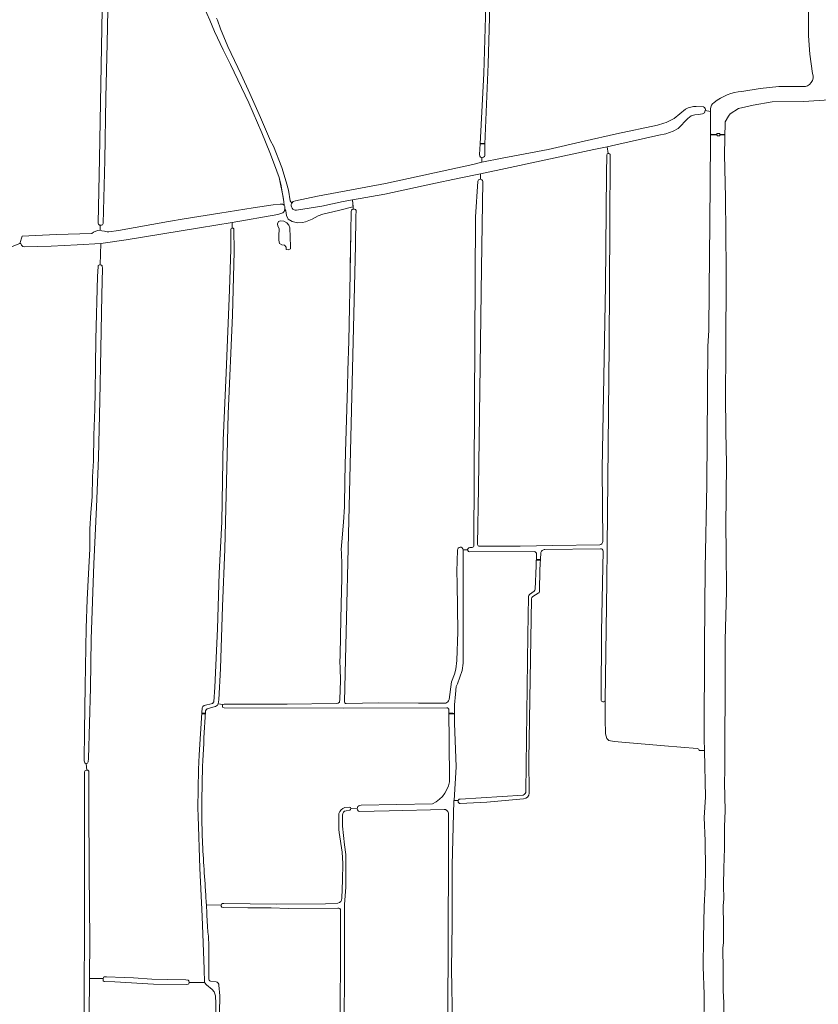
# Model space of a CAD drawing. Header units: metres. Extents: x 209813 to 223847, y 571801 to 587119.
# Tile 660 of 746: x 219237 to 219827, y 584009 to 584737. Entities that reach past the tile are written whole.
import ezdxf

# ---------------------------------------------------------------- set-up
doc = ezdxf.new("R2010")
doc.units = ezdxf.units.M
for name, color, linetype, lineweight in [('B-RO-GR-GRAS-GV', 8, 'Continuous', 0), ('B-RO-KW-KUNSTWERK_STUW-GV', 8, 'Continuous', 0), ('B-RO-VH-ONVERHARD-GV', 8, 'Continuous', 0)]:
    doc.layers.add(name, color=color, linetype=linetype, lineweight=lineweight)

msp = doc.modelspace()

# ---------------------------------------------------------------- linework, layer by layer
at = {"layer": 'B-RO-GR-GRAS-GV', "flags": 128}
for points in [[(219295.121, 584586.159), (219296.12, 584633.979), (219298.972, 584798.947), (219300.217, 584821.214)], [(219822.832, 584696.833), (219820.829, 584711.122), (219819.831, 584724.651), (219819.785, 584742.062), (219820.455, 584752.079), (219822.974, 584775.04), (219826.37, 584806.463), (219822.299, 584806.436)], [(219577.405, 584644.953), (219579.912, 584696.878), (219582.121, 584764.042), (219582.203, 584770.51), (219582.439, 584781.886)], [(219585.423, 584781.86), (219583.323, 584703.782), (219580.797, 584644.732), (219580.837, 584636.291), (219580.572, 584635.55), (219579.831, 584635.073), (219578.628, 584634.808)], [(219302.707, 584768.686), (219301.755, 584719.076), (219300.802, 584679.15), (219299.929, 584632.795), (219298.818, 584586.043), (219298.421, 584585.012), (219297.627, 584584.694), (219296.7, 584584.76)], [(219296.637, 584581.018), (219297.786, 584580.567), (219299.691, 584580.408), (219301.755, 584579.932), (219303.025, 584579.773), (219310.168, 584580.805), (219347.157, 584587.552), (219358.587, 584589.457), (219385.019, 584593.743), (219409.546, 584597.632), (219424.389, 584599.934), (219429.628, 584600.41), (219431.374, 584600.252), (219432.486, 584599.617), (219432.327, 584601.998), (219430.301, 584613.901), (219428.952, 584619.934), (219425.38, 584629.459), (219422.046, 584638.587), (219416.124, 584652.892), (219406.488, 584675.179), (219392.836, 584703.516), (219387.438, 584714.39), (219381.168, 584727.884), (219377.675, 584736.298), (219373.151, 584746.061)], [(219382.517, 584737.568), (219383.311, 584736.139), (219385.375, 584729.71), (219390.931, 584716.692), (219400.694, 584695.975), (219407.044, 584682.005), (219415.061, 584664.225), (219422.522, 584647.001), (219424.586, 584643.111), (219430.777, 584627.475), (219434.111, 584616.68), (219435.698, 584610.726), (219436.968, 584602.868), (219438.088, 584600.999), (219439.104, 584602.318), (219440.944, 584602.867), (219457.095, 584606.154), (219507.499, 584615.679), (219571.925, 584629.57), (219578.532, 584631.243)], [(219770.714, 584683.627), (219784.216, 584685.82), (219797.87, 584687.12), (219815.786, 584687.111)], [(219736.862, 584672.443), (219742.237, 584672.098)], [(219835.364, 584677.263), (219816.203, 584676.035), (219792.946, 584675.762), (219778.889, 584673.317), (219768.062, 584670.881), (219762.069, 584666.991), (219760.68, 584665.245), (219758.374, 584661.077), (219757.721, 584637.082), (219758.655, 584605.308), (219759.004, 584552.018), (219758.893, 584489.842), (219758.583, 584459.794), (219758.817, 584432.373), (219759.377, 584408.648), (219758.908, 584362.012), (219759.054, 584345.132), (219759.248, 584314.429), (219758.344, 584278.244), (219758.341, 584249.962), (219758.312, 584230.142), (219757.988, 584213.975), (219758.038, 584198.511), (219757.963, 584182.25), (219757.864, 584172.854), (219758.376, 584152.594), (219757.853, 584140.421), (219757.855, 584124.797), (219757.319, 584109.888), (219757.089, 584097.46), (219757.409, 584086.964), (219756.917, 584082.454), (219757.002, 584067.925), (219757.018, 584055.083), (219756.62, 584050.778), (219756.845, 584034.809), (219756.762, 584019.62), (219757.418, 584010.465), (219757.24, 583996.737)], [(219743.577, 584669.369), (219743.022, 584667.857), (219741.54, 584667.116), (219738.577, 584666.481), (219735.825, 584666.269), (219733.179, 584665.423), (219730.851, 584663.518), (219723.654, 584656.215), (219719.95, 584654.098), (219714.447, 584652.193), (219709.411, 584651.306), (219677.649, 584644.164), (219671.258, 584642.768)], [(219720.664, 584663.604), (219729.132, 584670.39)], [(219743.145, 584196.793), (219742.704, 584205.258), (219743.022, 584274.262), (219743.657, 584331.2), (219744.821, 584393.324), (219745.456, 584495.348), (219746.197, 584507.096), (219746.409, 584537.258), (219747.044, 584586.259), (219747.467, 584646.902), (219747.402, 584668.642)], [(219743.577, 584669.369), (219747.402, 584668.642), (219747.472, 584670.608)], [(219578.628, 584634.808), (219578.532, 584631.243), (219593.682, 584634.315), (219627.508, 584640.742), (219654.171, 584646.943), (219677.92, 584652.287), (219708.297, 584658.703)], [(219578.628, 584634.808), (219577.609, 584635.073), (219577.027, 584635.814), (219576.868, 584636.873), (219577.405, 584644.953)], [(219671.915, 584637.775), (219671.258, 584642.768), (219661.219, 584640.576), (219641.846, 584636.533), (219599.555, 584627.328), (219577.51, 584622.716)], [(219667.968, 584351.258), (219667.36, 584405.187), (219669.964, 584540.52), (219670.632, 584623.066), (219670.81, 584636.603)], [(219671.915, 584637.775), (219672.157, 584637.78), (219672.439, 584637.726), (219672.787, 584637.59), (219673.025, 584637.41), (219673.156, 584637.198), (219673.266, 584636.887), (219673.316, 584636.604), (219673.172, 584584.777), (219672.643, 584496.512), (219671.132, 584346.907), (219670.904, 584321.3), (219669.708, 584234.008), (219669.679, 584219.863), (219669.997, 584209.068), (219670.843, 584205.787), (219672.325, 584204.306)], [(219577.51, 584622.716), (219561.761, 584619.421), (219540.764, 584615.141), (219506.918, 584607.795), (219482.893, 584603.397), (219483.503, 584597.29), (219483.476, 584596.661), (219484.377, 584596.726), (219485.236, 584596.462), (219485.633, 584595.602), (219485.567, 584591.236), (219485.11, 584569.894), (219481.344, 584407.74), (219476.992, 584233.023)], [(219577.521, 584618.681), (219577.51, 584622.716)], [(219572.615, 584348.325), (219573.194, 584452.938), (219573.898, 584591.052), (219575.543, 584617.022)], [(219579.276, 584617.07), (219578.331, 584553.002), (219576.005, 584390.713), (219575.435, 584348.904)], [(219483.391, 584598.417), (219483.192, 584598.399), (219472.773, 584595.737), (219461.116, 584593.042), (219457.706, 584591.808), (219453.12, 584589.279), (219448.299, 584587.28), (219446.182, 584586.741), (219442.346, 584586.476), (219438.509, 584587.402), (219435.466, 584589.255), (219434.276, 584591.9), (219433.879, 584595.34), (219432.962, 584596.521), (219432.486, 584594.933), (219431.533, 584593.902), (219430.184, 584593.346), (219427.832, 584592.739), (219394.01, 584586.881)], [(219481.174, 584549.036), (219482.007, 584594.795), (219482.325, 584595.867), (219482.88, 584596.462), (219483.476, 584596.661)], [(219373.709, 584025.527), (219373.312, 584035.289), (219371.852, 584074.252), (219370.151, 584109.931), (219368.984, 584148.406), (219368.788, 584154.193), (219369.343, 584182.768), (219369.732, 584193.703), (219371.805, 584224.585), (219371.963, 584228.25), (219372.36, 584229.361), (219373.471, 584229.996), (219379.662, 584231.504), (219380.456, 584232.694), (219381.329, 584243.49), (219383.234, 584286.67), (219384.496, 584327.783), (219386.515, 584365.738), (219387.361, 584425.648), (219389.595, 584475.697), (219392.167, 584537.012), (219393.168, 584567.139), (219393.043, 584581.834), (219393.308, 584582.311), (219393.996, 584582.575), (219394.01, 584586.881), (219369.964, 584582.717), (219315.91, 584573.856), (219297.172, 584571.31), (219296.663, 584555.513), (219297.588, 584555.355), (219298.144, 584554.879), (219298.303, 584552.894), (219297.826, 584533.368), (219297.112, 584493.125), (219296.318, 584455.342), (219295.286, 584413.194), (219293.858, 584376.523), (219292.032, 584334.771), (219289.968, 584279.05), (219289.571, 584243.014), (219288.063, 584190.785), (219287.825, 584188.324), (219287.269, 584187.372), (219286.317, 584187.054)], [(219296.637, 584581.018), (219296.7, 584584.76)], [(219436.657, 584582.905), (219435.863, 584584.889), (219434.408, 584586.609), (219432.291, 584587.667), (219429.91, 584588.064), (219428.323, 584587.402), (219427.529, 584585.683), (219427.926, 584584.095), (219428.72, 584582.243), (219428.587, 584576.687)], [(219231.515, 584569.055), (219237.281, 584571.247), (219239.062, 584576.751), (219264.168, 584577.798), (219290.335, 584578.745)], [(219393.996, 584582.575), (219394.948, 584582.575), (219395.371, 584582.152), (219395.618, 584565.315), (219394.471, 584518.404), (219391.202, 584445.538), (219388.607, 584345.579), (219387.019, 584303.113), (219385.564, 584257.472), (219384.356, 584234.355), (219383.779, 584231.16), (219387.328, 584230.84), (219388.131, 584231.133), (219388.821, 584231.098), (219434.66, 584231.098), (219471.014, 584231.575), (219472.522, 584231.694), (219473.474, 584232.448), (219473.752, 584234.71), (219474.03, 584248.283), (219473.911, 584257.808), (219473.713, 584262.293), (219473.871, 584266.857), (219474.109, 584281.462), (219474.546, 584304.997), (219475.062, 584324.166), (219475.141, 584334.048), (219474.903, 584342.74), (219474.625, 584345.359), (219475.141, 584350.915), (219476.253, 584365.481), (219477.007, 584376.792), (219477.364, 584396.596), (219477.88, 584417.193), (219479.348, 584465.057), (219479.666, 584477.558), (219480.301, 584499.188), (219480.578, 584511.769), (219481.174, 584549.036), (219481.452, 584573.205)], [(219436.657, 584582.905), (219437.319, 584569.146), (219437.186, 584567.294), (219435.466, 584566.5), (219434.011, 584566.897), (219434.011, 584568.617), (219432.688, 584569.94), (219430.704, 584570.337), (219429.116, 584571.263), (219428.587, 584573.644), (219428.587, 584576.687)], [(219297.172, 584571.31), (219279.574, 584570.29), (219260.458, 584569.298), (219240.812, 584568.769), (219239.357, 584569.033), (219238.563, 584570.091), (219238.034, 584571.348), (219237.281, 584571.247)], [(219284.612, 583982.156), (219285.141, 584061.002), (219284.93, 584179.218), (219285.126, 584181.18), (219285.523, 584182.054), (219286.634, 584182.371), (219286.317, 584187.054), (219285.206, 584187.61), (219284.888, 584189.197), (219284.998, 584211.414), (219285.633, 584244.435), (219286.297, 584287.09), (219286.893, 584308.235), (219287.88, 584327.197), (219288.887, 584345.648), (219289.08, 584360.323), (219289.765, 584372.529), (219290.573, 584384.163), (219290.848, 584399.001), (219291.717, 584410.839), (219291.826, 584429.78), (219292.587, 584448.966), (219292.925, 584461.477), (219293.177, 584480.683), (219293.468, 584500.685), (219294.557, 584546.935), (219295.082, 584554.364)], [(219554.379, 584234.464), (219556.094, 584247.576), (219558.401, 584253.154), (219559.427, 584256.835), (219560.053, 584263.194), (219560.818, 584284.34), (219560.294, 584320.126), (219560.131, 584329.035), (219560.589, 584344.858)], [(219564.661, 584344.648), (219564.775, 584261.253), (219563.968, 584255.893), (219560.459, 584245.955), (219559.642, 584244.06), (219559.122, 584238.415), (219558.392, 584230.628), (219558.25, 584217.091), (219559.657, 584184.843), (219557.997, 584159.934)], [(219568.048, 584345.05), (219564.678, 584345.066)], [(219617.343, 584343.694), (219569.556, 584343.638)], [(219569.798, 584346.675), (219571.476, 584346.822)], [(219576.759, 584347.765), (219606.974, 584347.81), (219630.975, 584348.123), (219665.689, 584348.609)], [(219666.196, 584345.717), (219625.161, 584345.179)], [(219666.6, 584234.357), (219667.003, 584284.36), (219668.129, 584344.186)], [(219617.952, 584316.088), (219618.8, 584333.09), (219619.027, 584341.77)], [(219622.132, 584342.528), (219621.523, 584330.133), (219621.172, 584314.631)], [(219611.005, 584166.78), (219612.544, 584282.025), (219612.956, 584310.504)], [(219615.132, 584308.93), (219613.252, 584189.963), (219613.55, 584165.394)], [(219613.856, 584312.041), (219617.135, 584314.514)], [(219620.147, 584312.896), (219616.147, 584310.472)], [(219380.822, 584229.03), (219376.449, 584227.813)], [(219388.149, 584228.337), (219387.337, 584228.513), (219386.861, 584229.069), (219386.861, 584230.061), (219387.328, 584230.84)], [(219552.773, 584228.267), (219476.218, 584228.131), (219388.149, 584228.337)], [(219478.445, 584231.419), (219502.526, 584232.005), (219531.742, 584231.868), (219551.886, 584231.85)], [(219374.397, 584225.347), (219373.304, 584206.166)], [(219554.765, 584176.891), (219554.079, 584226.902)], [(219740.246, 583834.265), (219741.98, 583869.911), (219743.113, 583906.367), (219742.236, 583952.93), (219742.52, 583990.681), (219742.749, 584016.915), (219742.098, 584037.044), (219742.341, 584058.17), (219742.909, 584081.486), (219743.534, 584095.815), (219743.664, 584109.247), (219743.542, 584130.14), (219742.767, 584147.318), (219743.821, 584162.244), (219743.145, 584196.793), (219739.106, 584196.792), (219738.894, 584197.744), (219737.519, 584198.273), (219713.494, 584200.178), (219676.347, 584203.459), (219672.325, 584204.306)], [(219286.634, 584182.371), (219287.587, 584182.292), (219288.143, 584181.577), (219288.143, 584179.593), (219288.301, 584158.955), (219288.539, 584106.012), (219288.857, 584057.276), (219288.73, 584028.503)], [(219562.541, 584160.899), (219609.084, 584163.917)], [(219477.319, 584154.791), (219480.786, 584154.971)], [(219489.323, 584156.347), (219542.06, 584157.507)], [(219557.997, 584159.934), (219557.974, 584159.588), (219556.672, 584112.011), (219556.679, 584069.117), (219556.161, 584035.4), (219556.877, 583994.543), (219556.931, 583961.325), (219554.989, 583896.494), (219555.698, 583836.418)], [(219557.997, 584159.934), (219561.087, 584159.851)], [(219609.441, 584161.066), (219582.298, 584158.63), (219562.657, 584157.649)], [(219475.097, 584087.685), (219475.522, 584100.934), (219475.86, 584113.246), (219475.437, 584121.639), (219473.243, 584136.164), (219472.945, 584138.525), (219472.899, 584150.315)], [(219475.725, 584149.078), (219475.62, 584140.859), (219477.176, 584127.177), (219477.998, 584120.005)], [(219480.936, 584152.815), (219478.217, 584152.293)], [(219486.541, 584153.957), (219481.843, 584153.843)], [(219550.627, 584153.28), (219510.023, 584152.14), (219487.878, 584151.647)], [(219553.447, 583998.979), (219553.874, 584119.213), (219553.891, 584150.577)], [(219477.998, 584120.005), (219478.195, 584112.529), (219478.101, 584095.868), (219477.191, 584083.071), (219477.176, 584058.529), (219477.058, 584022.175), (219476.956, 584006.464), (219476.71, 583993.449), (219482.465, 583993.423)], [(219385.949, 584082.569), (219375.052, 584082.837)], [(219387.918, 584083.699), (219426.814, 584083.371), (219463.106, 584083.482), (219472.134, 584083.973)], [(219472.102, 584080.49), (219435.439, 584080.091), (219422.826, 584080.711), (219405.644, 584080.681), (219387.399, 584080.816)], [(219472.352, 583843.318), (219472.726, 583881.834), (219472.641, 583922.129), (219472.894, 583941.589), (219473.753, 583988.183), (219474.163, 584037.645), (219474.239, 584078.598)], [(219376.935, 584053.823), (219376.969, 584028.278)], [(219381.488, 583976.948), (219382.123, 584009.968), (219381.885, 584015.683), (219380.773, 584018.541), (219379.265, 584020.366), (219375.217, 584023.779), (219373.709, 584025.527), (219362.351, 584025.527), (219362.218, 584024.6), (219361.623, 584024.137), (219360.102, 584024.005), (219336.091, 584024.336), (219307.449, 584025.857), (219299.644, 584026.32), (219298.784, 584026.717), (219298.718, 584028.305), (219288.73, 584028.503), (219288.534, 584001.503)], [(219298.718, 584028.305), (219298.983, 584029.297), (219299.446, 584029.628), (219301.298, 584029.694), (219314.356, 584029.173), (219321.208, 584028.9), (219334.768, 584027.974), (219346.013, 584027.643), (219359.837, 584027.379), (219361.491, 584027.246), (219362.152, 584026.651), (219362.351, 584025.527)], [(219378.042, 584026.457), (219382.346, 584025.96)], [(219384.348, 584023.462), (219385.015, 584015.551), (219384.587, 583990.477), (219384.146, 583959.618), (219383.402, 583925.567), (219382.874, 583878.085), (219382.923, 583830.01), (219383.431, 583804.18), (219386.588, 583804.369), (219386.593, 583799.437), (219392.316, 583799.66)]]:
    msp.add_lwpolyline(points, dxfattribs=at)
at = {"layer": 'B-RO-GR-GRAS-GV'}
for points in [[(219815.786, 584687.111, 0.5432003), (219822.832, 584696.833)], [(219750.083, 584675.422, -0.1472424), (219770.714, 584683.627)], [(219729.132, 584670.39, -0.1592837), (219736.862, 584672.443)], [(219742.237, 584672.098, -0.4135016), (219743.577, 584669.369)], [(219747.472, 584670.608, -0.2559158), (219750.083, 584675.422)], [(219708.297, 584658.703, 0.0806702), (219720.664, 584663.604)], [(219670.81, 584636.603, -0.3631301), (219671.915, 584637.775)], [(219296.7, 584584.76, -0.3632229), (219295.121, 584586.159)], [(219290.335, 584578.745, -0.1687069), (219296.637, 584581.018)], [(219295.082, 584554.364, -0.4713178), (219296.663, 584555.513)], [(219665.689, 584348.609, 0.3246431), (219667.968, 584351.258)], [(219560.589, 584344.858, -0.9899372), (219564.678, 584345.066)], [(219571.476, 584346.822, 0.4548764), (219572.615, 584348.325)], [(219575.435, 584348.904, 0.5039728), (219576.759, 584347.765)], [(219619.021, 584342.027, 0.3626253), (219617.343, 584343.694)], [(219625.161, 584345.179, 0.4190096), (219622.132, 584342.528)], [(219668.129, 584344.186, 0.4691678), (219666.129, 584345.7)], [(219617.135, 584314.514, 0.2895098), (219617.952, 584316.088)], [(219621.172, 584314.631, -0.3220319), (219620.147, 584312.896)], [(219612.956, 584310.504, -0.2412284), (219613.856, 584312.041)], [(219616.147, 584310.472, 0.2889354), (219615.132, 584308.93)], [(219376.449, 584227.813, 0.3781138), (219374.397, 584225.347)], [(219383.779, 584231.16, -0.206351), (219380.822, 584229.03)], [(219476.992, 584233.023, 0.3909707), (219478.445, 584231.419)], [(219551.886, 584231.85, 0.2708341), (219554.379, 584234.464)], [(219554.079, 584226.902, 0.5155421), (219552.773, 584228.267)], [(219669.708, 584234.008, -0.9423036), (219666.6, 584234.357)], [(219373.304, 584206.166, 0.0187721), (219371.853, 584138.677)], [(219542.06, 584157.507, 0.3005298), (219554.765, 584176.891)], [(219609.084, 584163.917, 0.3733406), (219611.005, 584166.78)], [(219613.55, 584165.394, -0.374158), (219609.441, 584161.066)], [(219472.899, 584150.315, -0.2279759), (219477.319, 584154.791)], [(219478.217, 584152.293, 0.4004188), (219475.725, 584149.078)], [(219553.891, 584150.577, 0.4090133), (219550.627, 584153.28)], [(219371.853, 584138.677, 0.0104937), (219374.259, 584095.621)], [(219374.259, 584095.621, -0.0025811), (219375.052, 584082.837)], [(219375.052, 584082.837, -0.0034373), (219375.913, 584065.672)], [(219472.134, 584083.973, 0.3745553), (219475.097, 584087.685)], [(219474.239, 584078.598, 0.5145947), (219472.102, 584080.49)], [(219375.913, 584065.672, -0.0163891), (219376.935, 584053.823)], [(219376.969, 584028.278, 0.3882024), (219378.042, 584026.457)], [(219382.346, 584025.96, -0.3420837), (219384.348, 584023.462)]]:
    msp.add_lwpolyline(points, format="xyb", dxfattribs=at)
for centre, radius, start, end in [((219577.412, 584616.801), 1.883, 8.21353, 171.887339), ((219569.571, 584345.165), 1.527, 81.454014, 269.290164), ((219480.757, 584153.887), 1.087, 279.484377, 86.90708), ((219489.04, 584153.863), 2.5, 83.49127, 240.642274), ((219562.608, 584159.273), 1.627, 92.365511, 269.290164), ((219387.411, 584082.302), 1.486, 70.051357, 269.290164)]:
    msp.add_arc(centre, radius, start, end, dxfattribs=at)
at = {"layer": 'B-RO-KW-KUNSTWERK_STUW-GV', "flags": 128}
for points in [[(219757.891, 584651.382), (219757.905, 584651.715), (219754.392, 584651.861), (219754.417, 584652.471), (219752.22, 584652.562), (219752.189, 584651.794), (219747.884, 584651.972), (219747.868, 584651.6), (219752.331, 584651.415), (219752.303, 584650.747), (219754.446, 584650.658), (219754.482, 584651.523)], [(219577.431, 584645.481), (219577.405, 584644.953), (219580.797, 584644.732), (219580.818, 584645.208)], [(219619.457, 584337.973), (219618.928, 584338), (219618.913, 584337.429), (219621.875, 584337.29), (219621.902, 584337.844)], [(219371.805, 584224.585), (219371.764, 584223.969), (219374.314, 584223.885), (219374.346, 584224.457)], [(219557.184, 584224.271), (219554.114, 584224.329), (219554.12, 584223.876), (219558.32, 584223.757), (219558.325, 584224.25)]]:
    msp.add_lwpolyline(points, close=True, dxfattribs=at)
at = {"layer": 'B-RO-VH-ONVERHARD-GV', "flags": 128}
for points in [[(219373.151, 584746.061), (219377.675, 584736.298), (219381.168, 584727.884), (219387.438, 584714.39), (219392.836, 584703.516), (219406.488, 584675.179), (219416.124, 584652.892), (219422.046, 584638.587), (219425.38, 584629.459), (219428.952, 584619.934), (219431.73, 584605.408), (219432.327, 584601.998), (219432.486, 584599.617), (219432.962, 584598.505), (219432.962, 584596.521)], [(219438.088, 584600.999), (219436.968, 584602.868), (219435.698, 584610.726), (219434.111, 584616.68), (219430.777, 584627.475), (219424.586, 584643.111), (219422.522, 584647.001), (219415.061, 584664.225), (219407.044, 584682.005), (219400.694, 584695.975), (219390.931, 584716.692), (219385.375, 584729.71), (219383.311, 584736.139), (219382.517, 584737.568)], [(219432.962, 584596.521), (219433.879, 584595.34), (219434.276, 584591.9), (219435.466, 584589.255), (219438.509, 584587.402), (219442.346, 584586.476), (219446.182, 584586.741), (219448.299, 584587.28), (219453.12, 584589.279), (219457.706, 584591.808), (219461.116, 584593.042), (219472.773, 584595.737), (219483.192, 584598.399), (219483.391, 584598.417), (219482.893, 584603.397), (219476.12, 584602.157), (219460.309, 584598.901), (219441.674, 584595.912)]]:
    msp.add_lwpolyline(points, dxfattribs=at)
at = {"layer": 'B-RO-VH-ONVERHARD-GV'}
msp.add_lwpolyline([(219441.674, 584595.912, -0.6102647), (219438.088, 584600.999)], format="xyb", dxfattribs=at)

doc.saveas('drawing.dxf')
